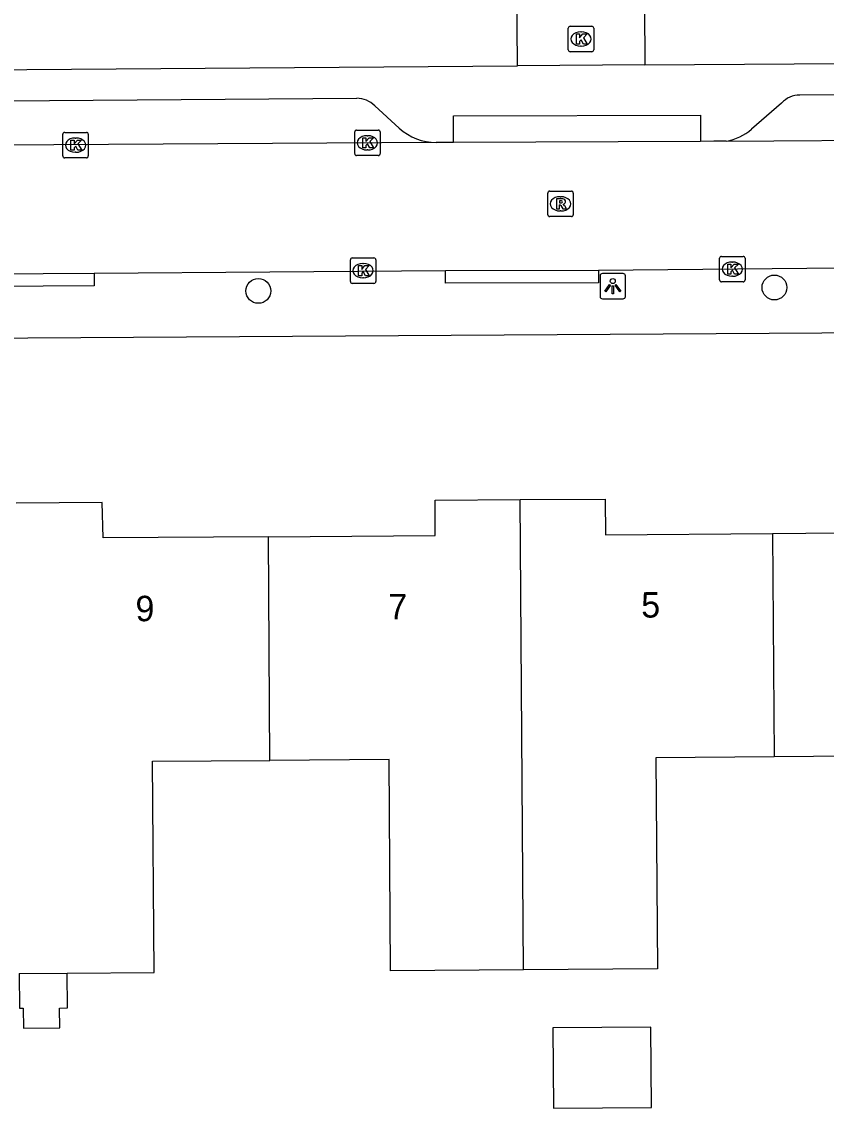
# Model space of a CAD drawing. Extents: x 157321 to 158827, y 386650 to 388532.
# Drawn here: x 157916.06 to 157947.7, y 387639.07 to 387681.8 of the extents above; entities that cross this region are included whole.
import ezdxf

# ---------------------------------------------------------------- set-up
doc = ezdxf.new("R2010")
doc.units = 0
for name, color, linetype in [('IMGEO_Boom', 7, 'Continuous'), ('IMGEO_Kolk', 7, 'Continuous'), ('IMGEO_Lichtpunt', 7, 'Continuous'), ('IMGEO_Pand', 7, 'Continuous'), ('IMGEO_Pand_nummerreeks', 7, 'Continuous'), ('IMGEO_Rijbaan_lokaal_open', 7, 'Continuous'), ('IMGEO_Rioolput', 7, 'Continuous'), ('IMGEO_Voetpad_open', 7, 'Continuous')]:
    doc.layers.add(name, color=color, linetype=linetype)

msp = doc.modelspace()

# ---------------------------------------------------------------- linework, layer by layer
at = {"layer": 'IMGEO_Boom'}
for centre in [(157925.36, 387671.212), (157945.66, 387671.345)]:
    msp.add_circle(centre, 0.489, dxfattribs=at)
at = {"layer": 'IMGEO_Kolk'}
for p, q in [((157937.551, 387680.693), (157937.551, 387681.545)), ((157937.626, 387681.619), (157938.478, 387681.619)), ((157938.039, 387681.399), (157938.064, 387681.399)), ((157938.552, 387681.545), (157938.552, 387680.693)), ((157938.478, 387680.619), (157937.626, 387680.619)), ((157938.062, 387680.839), (157938.037, 387680.839)), ((157929.226, 387677.534), (157930.078, 387677.534)), ((157917.671, 387676.518), (157917.671, 387677.37)), ((157917.746, 387677.444), (157918.598, 387677.444)), ((157918.159, 387677.224), (157918.184, 387677.224)), ((157918.672, 387677.37), (157918.672, 387676.518)), ((157929.151, 387676.608), (157929.151, 387677.46)), ((157929.639, 387677.314), (157929.664, 387677.314)), ((157930.152, 387677.46), (157930.152, 387676.608)), ((157929.662, 387676.754), (157929.637, 387676.754)), ((157918.598, 387676.444), (157917.746, 387676.444)), ((157918.182, 387676.664), (157918.157, 387676.664)), ((157930.078, 387676.534), (157929.226, 387676.534)), ((157928.981, 387671.581), (157928.981, 387672.433)), ((157929.056, 387672.507), (157929.908, 387672.507)), ((157929.982, 387672.433), (157929.982, 387671.581)), ((157943.501, 387671.641), (157943.501, 387672.493)), ((157943.576, 387672.567), (157944.428, 387672.567)), ((157944.502, 387672.493), (157944.502, 387671.641)), ((157929.469, 387672.287), (157929.494, 387672.287)), ((157943.989, 387672.347), (157944.014, 387672.347)), ((157929.492, 387671.727), (157929.467, 387671.727)), ((157944.428, 387671.567), (157943.576, 387671.567)), ((157944.012, 387671.787), (157943.987, 387671.787)), ((157929.908, 387671.507), (157929.056, 387671.507))]:
    msp.add_line(p, q, dxfattribs=at)
for points in [[(157937.551, 387680.693), (157937.551, 387681.545)], [(157937.626, 387681.619), (157938.478, 387681.619)], [(157938.552, 387681.545), (157938.552, 387680.693)], [(157937.872, 387681.319), (157937.995, 387681.319), (157937.995, 387681.168), (157938.125, 387681.319), (157938.289, 387681.319), (157938.143, 387681.168), (157938.296, 387680.919), (157938.144, 387680.919), (157938.059, 387681.083), (157937.995, 387681.016), (157937.995, 387680.919), (157937.872, 387680.919), (157937.872, 387681.319)], [(157938.478, 387680.619), (157937.626, 387680.619)], [(157929.226, 387677.534), (157930.078, 387677.534)], [(157917.671, 387676.518), (157917.671, 387677.37)], [(157917.746, 387677.444), (157918.598, 387677.444)], [(157917.992, 387677.144), (157918.115, 387677.144), (157918.115, 387676.993), (157918.245, 387677.144), (157918.409, 387677.144), (157918.263, 387676.993), (157918.416, 387676.744), (157918.264, 387676.744), (157918.179, 387676.908), (157918.115, 387676.841), (157918.115, 387676.744), (157917.992, 387676.744), (157917.992, 387677.144)], [(157918.672, 387677.37), (157918.672, 387676.518)], [(157929.151, 387676.608), (157929.151, 387677.46)], [(157929.472, 387677.234), (157929.595, 387677.234), (157929.595, 387677.083), (157929.725, 387677.234), (157929.889, 387677.234), (157929.743, 387677.083), (157929.896, 387676.834), (157929.744, 387676.834), (157929.659, 387676.998), (157929.595, 387676.931), (157929.595, 387676.834), (157929.472, 387676.834), (157929.472, 387677.234)], [(157930.152, 387677.46), (157930.152, 387676.608)], [(157918.598, 387676.444), (157917.746, 387676.444)], [(157930.078, 387676.534), (157929.226, 387676.534)], [(157928.981, 387671.581), (157928.981, 387672.433)], [(157929.056, 387672.507), (157929.908, 387672.507)], [(157929.982, 387672.433), (157929.982, 387671.581)], [(157943.501, 387671.641), (157943.501, 387672.493)], [(157943.576, 387672.567), (157944.428, 387672.567)], [(157944.502, 387672.493), (157944.502, 387671.641)], [(157929.302, 387672.207), (157929.425, 387672.207), (157929.425, 387672.056), (157929.555, 387672.207), (157929.719, 387672.207), (157929.573, 387672.056), (157929.726, 387671.807), (157929.574, 387671.807), (157929.489, 387671.971), (157929.425, 387671.904), (157929.425, 387671.807), (157929.302, 387671.807), (157929.302, 387672.207)], [(157943.822, 387672.267), (157943.945, 387672.267), (157943.945, 387672.116), (157944.075, 387672.267), (157944.239, 387672.267), (157944.093, 387672.116), (157944.246, 387671.867), (157944.094, 387671.867), (157944.009, 387672.031), (157943.945, 387671.964), (157943.945, 387671.867), (157943.822, 387671.867), (157943.822, 387672.267)], [(157944.428, 387671.567), (157943.576, 387671.567)], [(157929.908, 387671.507), (157929.056, 387671.507)]]:
    msp.add_lwpolyline(points, dxfattribs=at)
for centre, start, end in [((157937.628, 387681.543), 91.552, 178.448), ((157937.628, 387681.543), 91.552, 178.448), ((157938.476, 387681.543), 1.552, 88.448), ((157938.476, 387681.543), 1.552, 88.448), ((157937.628, 387680.695), 181.552, 268.448), ((157937.628, 387680.695), 181.552, 268.448), ((157938.476, 387680.695), 271.552, 358.448), ((157938.476, 387680.695), 271.552, 358.448), ((157929.228, 387677.458), 91.552, 178.448), ((157929.228, 387677.458), 91.552, 178.448), ((157930.076, 387677.458), 1.552, 88.448), ((157930.076, 387677.458), 1.552, 88.448), ((157917.748, 387677.368), 91.552, 178.448), ((157917.748, 387677.368), 91.552, 178.448), ((157918.596, 387677.368), 1.552, 88.448), ((157918.596, 387677.368), 1.552, 88.448), ((157917.748, 387676.52), 181.552, 268.448), ((157917.748, 387676.52), 181.552, 268.448), ((157918.596, 387676.52), 271.552, 358.448), ((157918.596, 387676.52), 271.552, 358.448), ((157929.228, 387676.61), 181.552, 268.448), ((157929.228, 387676.61), 181.552, 268.448), ((157930.076, 387676.61), 271.552, 358.448), ((157930.076, 387676.61), 271.552, 358.448), ((157929.058, 387672.431), 91.552, 178.448), ((157929.058, 387672.431), 91.552, 178.448), ((157929.906, 387672.431), 1.552, 88.448), ((157929.906, 387672.431), 1.552, 88.448), ((157943.578, 387672.491), 91.552, 178.448), ((157943.578, 387672.491), 91.552, 178.448), ((157944.426, 387672.491), 1.552, 88.448), ((157944.426, 387672.491), 1.552, 88.448), ((157929.058, 387671.583), 181.552, 268.448), ((157929.058, 387671.583), 181.552, 268.448), ((157929.906, 387671.583), 271.552, 358.448), ((157929.906, 387671.583), 271.552, 358.448), ((157943.578, 387671.643), 181.552, 268.448), ((157943.578, 387671.643), 181.552, 268.448), ((157944.426, 387671.643), 271.552, 358.448), ((157944.426, 387671.643), 271.552, 358.448)]:
    msp.add_arc(centre, 0.0765, start, end, dxfattribs=at)
for centre, major_axis, ratio, start_param, end_param in [((157938.038, 387681.119), (-0.387, 0.002), 0.722429, 4.712389, 7.853982), ((157938.063, 387681.119), (-0.39, 0.002), 0.717154, 1.570796, 4.712389), ((157918.158, 387676.944), (-0.387, 0.002), 0.722429, 4.712389, 7.853982), ((157918.183, 387676.944), (-0.39, 0.002), 0.717154, 1.570796, 4.712389), ((157929.638, 387677.034), (-0.387, 0.002), 0.722429, 4.712389, 7.853982), ((157929.663, 387677.034), (-0.39, 0.002), 0.717154, 1.570796, 4.712389), ((157929.468, 387672.007), (-0.387, 0.002), 0.722429, 4.712389, 7.853982), ((157929.493, 387672.007), (-0.39, 0.002), 0.717154, 1.570796, 4.712389), ((157943.988, 387672.067), (-0.387, 0.002), 0.722429, 4.712389, 7.853982), ((157944.013, 387672.067), (-0.39, 0.002), 0.717154, 1.570796, 4.712389)]:
    msp.add_ellipse(centre, major_axis=major_axis, ratio=ratio, start_param=start_param, end_param=end_param, dxfattribs=at)
at = {"layer": 'IMGEO_Lichtpunt'}
for p, q in [((157938.802, 387671.801), (157938.802, 387670.994)), ((157938.802, 387671.801), (157938.802, 387670.994)), ((157939.704, 387671.896), (157938.896, 387671.896)), ((157939.704, 387671.896), (157938.896, 387671.896)), ((157939.798, 387670.994), (157939.798, 387671.801)), ((157939.798, 387670.994), (157939.798, 387671.801)), ((157938.896, 387670.9), (157939.704, 387670.9)), ((157938.896, 387670.9), (157939.704, 387670.9))]:
    msp.add_line(p, q, dxfattribs=at)
for points in [[(157939.176, 387671.465), (157939.215, 387671.437), (157939.027, 387671.175), (157938.989, 387671.202), (157939.176, 387671.465)], [(157939.278, 387671.417), (157939.325, 387671.417), (157939.325, 387671.095), (157939.278, 387671.095), (157939.278, 387671.417)], [(157939.388, 387671.437), (157939.426, 387671.464), (157939.613, 387671.202), (157939.574, 387671.174), (157939.388, 387671.437)]]:
    msp.add_lwpolyline(points, dxfattribs=at)
msp.add_circle((157939.301, 387671.599), 0.0994, dxfattribs=at)
for centre, start, end in [((157938.896, 387671.801), 90, 180), ((157938.896, 387671.801), 90, 180), ((157939.704, 387671.801), 0, 90), ((157939.704, 387671.801), 0, 90), ((157938.896, 387670.994), 180, 270), ((157938.896, 387670.994), 180, 270), ((157939.704, 387670.994), 270, 0), ((157939.704, 387670.994), 270, 360)]:
    msp.add_arc(centre, 0.0946, start, end, dxfattribs=at)
at = {"layer": 'IMGEO_Pand'}
for points in [[(157925.758, 387661.544), (157932.318, 387661.587), (157932.309, 387662.983), (157935.663, 387663.003)], [(157935.663, 387663.003), (157939.006, 387663.022), (157939.018, 387661.62), (157945.586, 387661.677)], [(157935.785, 387644.516), (157935.663, 387663.003)], [(157945.586, 387661.677), (157952.135, 387661.733), (157952.123, 387663.135), (157955.49, 387663.158)], [(157925.758, 387661.544), (157919.255, 387661.501), (157919.22, 387662.888), (157915.836, 387662.866)], [(157925.816, 387652.747), (157925.758, 387661.544)], [(157945.586, 387661.677), (157945.644, 387652.889)], [(157917.841, 387644.387), (157921.26, 387644.411), (157921.2, 387652.714), (157925.816, 387652.747)], [(157935.785, 387644.516), (157930.563, 387644.477), (157930.504, 387652.78), (157925.816, 387652.747)], [(157945.644, 387652.889), (157940.997, 387652.854), (157941.06, 387644.556), (157935.785, 387644.516)], [(157950.356, 387644.627), (157950.294, 387652.924), (157945.644, 387652.889)], [(157915.957, 387644.373), (157917.841, 387644.387)], [(157915.957, 387644.373), (157915.973, 387642.999), (157916.115, 387643), (157916.12, 387642.216), (157917.55, 387642.226), (157917.545, 387643.011), (157917.851, 387643.013), (157917.841, 387644.387)], [(157940.818, 387639.099), (157940.794, 387642.256), (157936.948, 387642.227), (157936.973, 387639.069), (157940.818, 387639.099)]]:
    msp.add_lwpolyline(points, dxfattribs=at)
at = {"layer": 'IMGEO_Rijbaan_lokaal_open'}
for points in [[(157935.559, 387680.067), (157935.373, 387702.056), (157932.007, 387704.554), (157921.102, 387704.43), (157921.002, 387713.451), (157944.155, 387713.802), (157944.281, 387710.855), (157940.402, 387707.577), (157940.566, 387680.099)], [(157940.566, 387680.099), (157935.559, 387680.067)], [(157943.763, 387677.106), (157943.277, 387677.103), (157942.752, 387677.088)], [(157943.763, 387677.106), (157966.301, 387677.259)], [(157932.352, 387677.044), (157882.95, 387676.751)], [(157933.042, 387677.052), (157932.352, 387677.044)], [(157942.752, 387677.088), (157933.042, 387677.052)], [(157918.901, 387671.908), (157932.722, 387672.014)], [(157932.722, 387672.014), (157938.743, 387672.033)], [(157938.743, 387672.033), (157952.405, 387672.154)], [(157912.876, 387671.87), (157918.901, 387671.908)]]:
    msp.add_lwpolyline(points, dxfattribs=at)
at = {"layer": 'IMGEO_Rioolput'}
for p, q in [((157936.744, 387674.209), (157936.744, 387675.061)), ((157936.819, 387675.135), (157937.671, 387675.135)), ((157937.745, 387675.061), (157937.745, 387674.209)), ((157937.232, 387674.915), (157937.257, 387674.915)), ((157937.671, 387674.135), (157936.819, 387674.135)), ((157937.255, 387674.355), (157937.23, 387674.355))]:
    msp.add_line(p, q, dxfattribs=at)
for points in [[(157936.744, 387674.209), (157936.744, 387675.061)], [(157936.819, 387675.135), (157937.671, 387675.135)], [(157937.745, 387675.061), (157937.745, 387674.209)], [(157937.333, 387674.833), (157937.081, 387674.835), (157937.081, 387674.435)], [(157937.081, 387674.435), (157937.205, 387674.435), (157937.205, 387674.597), (157937.216, 387674.597)], [(157937.259, 387674.754), (157937.205, 387674.754), (157937.205, 387674.673)], [(157937.205, 387674.673), (157937.257, 387674.673)], [(157937.263, 387674.568), (157937.334, 387674.435), (157937.474, 387674.435), (157937.409, 387674.561)], [(157937.671, 387674.135), (157936.819, 387674.135)]]:
    msp.add_lwpolyline(points, dxfattribs=at)
for centre, radius, start, end in [((157936.821, 387675.059), 0.0765, 91.552, 178.448), ((157936.821, 387675.059), 0.0765, 91.552, 178.448), ((157937.669, 387675.059), 0.0765, 1.552, 88.448), ((157937.669, 387675.059), 0.0765, 1.552, 88.448), ((157937.215, 387674.544), 0.0533, 26.0293, 88.6989), ((157937.241, 387674.862), 0.19, 274.7715, 282.9687), ((157937.265, 387674.658), 0.0964, 77.0061, 93.1865), ((157937.279, 387674.715), 0.0378, 276.6634, 79.6772), ((157937.332, 387674.723), 0.109, 350.3612, 89.416), ((157937.33, 387674.723), 0.112, 277.5842, 350.9817), ((157937.314, 387674.508), 0.108, 29.5134, 73.7905), ((157936.821, 387674.211), 0.0765, 181.552, 268.448), ((157936.821, 387674.211), 0.0765, 181.552, 268.448), ((157937.669, 387674.211), 0.0765, 271.552, 358.448), ((157937.669, 387674.211), 0.0765, 271.552, 358.448)]:
    msp.add_arc(centre, radius, start, end, dxfattribs=at)
for centre, major_axis, ratio, start_param, end_param in [((157937.231, 387674.635), (-0.387, 0.002), 0.722429, 4.712389, 7.853982), ((157937.256, 387674.635), (-0.39, 0.002), 0.717154, 1.570796, 4.712389)]:
    msp.add_ellipse(centre, major_axis=major_axis, ratio=ratio, start_param=start_param, end_param=end_param, dxfattribs=at)
at = {"layer": 'IMGEO_Voetpad_open'}
for points in [[(157940.566, 387680.099), (157969.955, 387680.292)], [(157882.918, 387679.673), (157935.559, 387680.067)], [(157966.697, 387679.042), (157946.657, 387678.909)], [(157886.036, 387678.464), (157929.23, 387678.788)], [(157929.94, 387678.491), (157930.903, 387677.612)], [(157945.936, 387678.597), (157944.752, 387677.577)], [(157933.042, 387677.052), (157933.038, 387678.092), (157942.748, 387678.128), (157942.752, 387677.088)], [(157938.743, 387672.033), (157938.744, 387671.534), (157932.723, 387671.515), (157932.722, 387672.014)], [(157918.901, 387671.908), (157918.904, 387671.409), (157912.879, 387671.371), (157912.876, 387671.87)], [(157968.348, 387669.681), (157882.963, 387669.147)]]:
    msp.add_lwpolyline(points, dxfattribs=at)
for centre, radius, start, end in [((157946.651, 387677.934), 0.975, 89.6333, 137.1661), ((157929.203, 387677.726), 1.062, 46.0599, 88.54), ((157932.369, 387679.22), 2.176, 227.639, 269.5511), ((157943.506, 387678.919), 1.831, 278.0561, 312.8751)]:
    msp.add_arc(centre, radius, start, end, dxfattribs=at)

# ---------------------------------------------------------------- texts
at = {"layer": 'IMGEO_Pand_nummerreeks'}
for s, rotation, p in [('9', 0.4183, (157920.534, 387658.219)), ('7', 0.4192, (157930.479, 387658.29)), ('5', 0.4192, (157940.422, 387658.363))]:
    msp.add_text(s, height=1, rotation=rotation, dxfattribs=at).set_placement(p)

doc.saveas('drawing.dxf')
